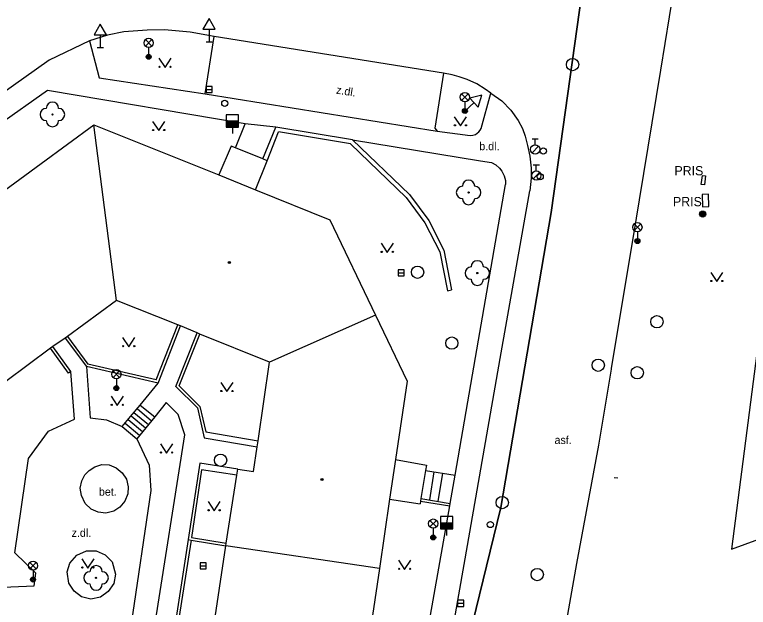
# Model space of a CAD drawing. Extents: x -598233 to -596890, y -1157848 to -1156431.
# Drawn here: x -598059.8 to -598000.2, y -1156931 to -1156882.8 of the extents above; entities that cross this region are included whole.
import ezdxf

# ---------------------------------------------------------------- set-up
doc = ezdxf.new("R2010")
doc.units = 0
for name, color, linetype in [('Level 10', 7, 'Continuous'), ('Level 11', 7, 'Continuous'), ('Level 14', 7, 'Continuous'), ('Level 15', 7, 'Continuous'), ('Level 22', 7, 'Continuous'), ('Level 24', 7, 'Continuous'), ('Level 25', 7, 'Continuous'), ('Level 27', 7, 'Continuous'), ('Level 28', 7, 'Continuous'), ('Level 33', 7, 'Continuous'), ('Level 34', 7, 'Continuous'), ('Level 36', 7, 'Continuous'), ('Level 39', 7, 'Continuous'), ('Level 40', 7, 'Continuous'), ('Level 41', 7, 'Continuous'), ('Level 5', 7, 'Continuous'), ('Vrstva 54', 7, 'Continuous'), ('Vrstva 60', 7, 'Continuous')]:
    doc.layers.add(name, color=color, linetype=linetype)

msp = doc.modelspace()

# ---------------------------------------------------------------- linework, layer by layer
at = {"layer": 'Level 10'}
for points in [[(-598001.88, -1156855.35), (-598002.64, -1156859.75), (-598004.9, -1156872.1599), (-598007.36, -1156887.33), (-598009.1, -1156897.88), (-598009.35, -1156899.37), (-598011.37, -1156911.57), (-598011.38, -1156911.61), (-598012.4099, -1156917.79), (-598014.19, -1156927.4), (-598015.71, -1156935.99)], [(-598049.05, -1156884.08), (-598050.951, -1156884.217), (-598052.261, -1156884.496), (-598053.74, -1156884.9699)], [(-598043.62, -1156884.61), (-598045.57, -1156884.26), (-598047.63, -1156884.07), (-598049.05, -1156884.08)], [(-598053.74, -1156884.9699), (-598057.01, -1156886.53)], [(-598024.98, -1156887.59), (-598043.62, -1156884.61)], [(-598057.01, -1156886.53), (-598090.12, -1156910.03)], [(-598023.06, -1156888.11), (-598023.7199, -1156887.87), (-598024.28, -1156887.73), (-598024.98, -1156887.59)], [(-598021.13, -1156889.2), (-598021.61, -1156888.87), (-598022.29, -1156888.46), (-598023.06, -1156888.11)], [(-598021.13, -1156889.2), (-598020.26, -1156889.84), (-598019.51, -1156890.59), (-598018.92, -1156891.43)], [(-598018.92, -1156891.43), (-598018.58, -1156892.07), (-598018.35, -1156892.71), (-598018.1599, -1156893.45)], [(-598018.1599, -1156893.45), (-598017.98, -1156894.32), (-598017.88, -1156895.31), (-598017.87, -1156896.1), (-598017.9699, -1156897.15)], [(-598026.3, -1156944.59), (-598023.04, -1156925.95), (-598020.38, -1156910.77), (-598017.9699, -1156897.15)]]:
    msp.add_lwpolyline(points, dxfattribs=at)
at = {"layer": 'Level 11'}
for points in [[(-598053.74, -1156884.9699), (-598052.94, -1156887.95)], [(-598044.33, -1156889.25), (-598043.62, -1156884.61)], [(-598052.94, -1156887.95), (-598044.33, -1156889.25)], [(-598024.98, -1156887.59), (-598025.69, -1156892.05), (-598025.5, -1156892.3)], [(-598057.15, -1156889), (-598065.12, -1156894.61)], [(-598041.09, -1156891.71), (-598057.15, -1156889)], [(-598025.5, -1156892.3), (-598022.83, -1156892.64), (-598022.6, -1156892.62), (-598022.4, -1156892.56), (-598022.25, -1156892.4699), (-598022.12, -1156892.36), (-598022, -1156892.2199), (-598021.93, -1156892.07), (-598021.13, -1156889.2)], [(-598044.33, -1156889.25), (-598025.5, -1156892.3)], [(-598041.88, -1156893.65), (-598041.09, -1156891.71)], [(-598038.61, -1156891.9699), (-598041.09, -1156891.71)], [(-598039.6599, -1156894.55), (-598038.61, -1156891.9699)], [(-598032.37, -1156892.99), (-598038.61, -1156891.9699)], [(-598039.3, -1156894.7), (-598038.38, -1156892.36)], [(-598032.53, -1156893.32), (-598038.38, -1156892.36)], [(-598032.53, -1156893.32), (-598028.03, -1156897.67)], [(-598032.37, -1156892.99), (-598021.99, -1156894.7), (-598021.08, -1156894.85)], [(-598032.37, -1156892.99), (-598027.76, -1156897.44)], [(-598042.24, -1156893.5), (-598043.24, -1156895.83)], [(-598041.88, -1156893.65), (-598042.24, -1156893.5)], [(-598039.6599, -1156894.55), (-598041.88, -1156893.65)], [(-598039.3, -1156894.7), (-598039.6599, -1156894.55)], [(-598040.24, -1156897.07), (-598039.3, -1156894.7)], [(-598021.08, -1156894.85), (-598020.75, -1156895.04), (-598020.43, -1156895.3), (-598020.24, -1156895.55), (-598020.05, -1156895.9099), (-598019.95, -1156896.3), (-598019.94, -1156896.63)], [(-598024.05, -1156920.24), (-598022.39, -1156910.68), (-598019.94, -1156896.63)], [(-598027.76, -1156897.44), (-598026.19, -1156899.56)], [(-598028.03, -1156897.67), (-598026.49, -1156899.75)], [(-598026.49, -1156899.75), (-598025.28, -1156902.09)], [(-598026.19, -1156899.56), (-598024.95, -1156901.9699)], [(-598025.28, -1156902.09), (-598024.67, -1156905.25)], [(-598024.95, -1156901.9699), (-598024.33, -1156905.18)], [(-598024.67, -1156905.25), (-598024.33, -1156905.18)], [(-598048.31, -1156912.49), (-598046.55, -1156908.02)], [(-598048.17, -1156912.75), (-598046.34, -1156908.1)], [(-598046.71, -1156913.02), (-598045, -1156908.68)], [(-598046.45, -1156912.9699), (-598044.78, -1156908.77)], [(-598055.7, -1156909.1), (-598053.99, -1156911.4099)], [(-598055.52, -1156908.9699), (-598053.86, -1156911.21)], [(-598055.43, -1156911.95), (-598056.9, -1156909.9099)], [(-598055.25, -1156911.82), (-598056.7199, -1156909.78)], [(-598048.31, -1156912.49), (-598053.86, -1156911.21)], [(-598055.25, -1156911.82), (-598055.43, -1156911.95)], [(-598054.94, -1156915.68), (-598055.25, -1156911.82)], [(-598053.99, -1156911.4099), (-598053.67, -1156915.58)], [(-598048.17, -1156912.75), (-598053.99, -1156911.4099)], [(-598049.63, -1156914.54), (-598048.17, -1156912.75)], [(-598046.71, -1156913.02), (-598044.9699, -1156914.76)], [(-598046.45, -1156912.9699), (-598044.77, -1156914.65)], [(-598050.4, -1156915.4699), (-598049.63, -1156914.54)], [(-598049.87, -1156914.83), (-598048.7, -1156915.81)], [(-598049.63, -1156914.54), (-598048.44, -1156915.49)], [(-598047.5, -1156914.34), (-598048.44, -1156915.49)], [(-598046.52, -1156915.31), (-598047.5, -1156914.34)], [(-598044.9699, -1156914.76), (-598044.4099, -1156917.19)], [(-598044.77, -1156914.65), (-598044.3, -1156916.7)], [(-598050.36, -1156915.42), (-598049.19, -1156916.4)], [(-598050.12, -1156915.13), (-598048.94, -1156916.11)], [(-598045.99, -1156916.95), (-598046.52, -1156915.31)], [(-598057.05, -1156916.6599), (-598054.94, -1156915.68)], [(-598053.67, -1156915.58), (-598052.35, -1156915.74)], [(-598052.35, -1156915.74), (-598051.07, -1156916.28)], [(-598051.07, -1156916.28), (-598050.4, -1156915.4699)], [(-598050.84, -1156916), (-598049.67, -1156916.99)], [(-598050.6, -1156915.71), (-598049.43, -1156916.69)], [(-598048.44, -1156915.49), (-598049.9, -1156917.27)], [(-598051.07, -1156916.28), (-598049.9, -1156917.27)], [(-598058.68, -1156918.88), (-598057.05, -1156916.6599)], [(-598048.46, -1156932.61), (-598045.99, -1156916.95)], [(-598044.4099, -1156917.19), (-598040.12, -1156917.93)], [(-598044.3, -1156916.7), (-598040.05, -1156917.44)], [(-598049.9, -1156917.27), (-598048.9, -1156919.42)], [(-598059.8, -1156926.55), (-598058.68, -1156918.88)], [(-598028.88, -1156918.96), (-598026.38, -1156919.4099)], [(-598053.3, -1156919.55), (-598052.7199, -1156919.37), (-598052.13, -1156919.39), (-598051.56, -1156919.63), (-598051.07, -1156920.04), (-598050.74, -1156920.57), (-598050.59, -1156921.18), (-598050.63, -1156921.76), (-598050.86, -1156922.35), (-598051.26, -1156922.82), (-598051.77, -1156923.1599), (-598052.4, -1156923.32), (-598053.04, -1156923.25), (-598053.61, -1156922.98), (-598054.09, -1156922.52), (-598054.39, -1156921.89), (-598054.48, -1156921.3), (-598054.35, -1156920.68), (-598054.1, -1156920.2), (-598053.77, -1156919.84), (-598053.3, -1156919.55)], [(-598048.9, -1156919.42), (-598048.75, -1156921.4699)], [(-598044.77, -1156919.26), (-598045.71, -1156925.4699)], [(-598041.68, -1156919.74), (-598044.77, -1156919.26)], [(-598026.38, -1156919.4099), (-598026.45, -1156919.85)], [(-598044.63, -1156919.79), (-598045.46, -1156925.29)], [(-598041.76, -1156920.23), (-598044.63, -1156919.79)], [(-598026.45, -1156919.85), (-598026.82, -1156922.13)], [(-598026.45, -1156919.85), (-598024.05, -1156920.24)], [(-598025.76, -1156919.96), (-598026.13, -1156922.24)], [(-598025.07, -1156920.07), (-598025.44, -1156922.36)], [(-598024.45, -1156922.52), (-598024.05, -1156920.24)], [(-598048.75, -1156921.4699), (-598050.34, -1156932.31)], [(-598029.36, -1156922.18), (-598026.89, -1156922.55)], [(-598026.85, -1156922.33), (-598026.89, -1156922.55)], [(-598026.82, -1156922.13), (-598026.85, -1156922.33)], [(-598026.85, -1156922.33), (-598024.48, -1156922.7199)], [(-598026.82, -1156922.13), (-598024.45, -1156922.52)], [(-598024.48, -1156922.7199), (-598024.45, -1156922.52)], [(-598024.99, -1156925.65), (-598024.48, -1156922.7199)], [(-598001.6, -1156926.23), (-597995.24, -1156923.9)], [(-598045.71, -1156925.4699), (-598046.86, -1156932.85)], [(-598045.49, -1156925.51), (-598046.56, -1156932.39)], [(-598045.71, -1156925.4699), (-598045.49, -1156925.51)], [(-598045.49, -1156925.51), (-598042.6599, -1156925.9699)], [(-598045.46, -1156925.29), (-598042.63, -1156925.75)], [(-598026.49, -1156934.2), (-598024.99, -1156925.65)], [(-598058.08, -1156928.19), (-598059.8, -1156926.55)], [(-598055.33, -1156927.37), (-598054.77, -1156926.74), (-598053.99, -1156926.37), (-598053.18, -1156926.39), (-598052.45, -1156926.7), (-598051.9, -1156927.26), (-598051.62, -1156928.26), (-598051.77, -1156929.03), (-598052.21, -1156929.68), (-598052.84, -1156930.13), (-598053.62, -1156930.29), (-598054.37, -1156930.11), (-598054.98, -1156929.64), (-598055.4099, -1156929.01), (-598055.55, -1156928.08), (-598055.33, -1156927.37)], [(-598058.2199, -1156929.23), (-598058.08, -1156928.19)], [(-598066.4699, -1156929.56), (-598058.2199, -1156929.23)]]:
    msp.add_lwpolyline(points, dxfattribs=at)
at = {"layer": 'Level 14'}
msp.add_lwpolyline([(-597999.04, -1156906.35), (-598001.6, -1156926.23)], dxfattribs=at)
at = {"layer": 'Level 15'}
msp.add_lwpolyline([(-598011.12, -1156920.42), (-598010.83, -1156920.46)], dxfattribs=at)
at = {"layer": 'Level 22'}
for centre in [(-598056.74, -1156890.94), (-598022.95, -1156897.27), (-598022.24, -1156903.82), (-598053.2, -1156928.57)]:
    msp.add_circle(centre, 0.05, dxfattribs=at)
for centre, start, end in [((-598056.74, -1156890.44), 0, 180), ((-598057.24, -1156890.94), 90, 270), ((-598056.24, -1156890.94), 270, 90), ((-598056.74, -1156891.44), 180, 0), ((-598022.95, -1156896.77), 0, 180), ((-598023.45, -1156897.27), 90, 270), ((-598022.45, -1156897.27), 270, 90), ((-598022.95, -1156897.77), 180, 0), ((-598022.24, -1156903.32), 0, 180), ((-598022.74, -1156903.82), 90, 270), ((-598021.74, -1156903.82), 270, 90), ((-598022.24, -1156904.32), 180, 0), ((-598053.2, -1156928.07), 0, 180), ((-598053.7, -1156928.57), 90, 270), ((-598052.7, -1156928.57), 270, 90), ((-598053.2, -1156929.07), 180, 0)]:
    msp.add_arc(centre, 0.5, start, end, dxfattribs=at)
at = {"layer": 'Level 24'}
for points in [[(-598004.05, -1156896.63), (-598004.01, -1156896.27)], [(-598004.01, -1156896.27), (-598003.95, -1156895.89)], [(-598003.95, -1156895.89), (-598003.7, -1156895.92)], [(-598003.7, -1156895.92), (-598003.8, -1156896.66)], [(-598003.8, -1156896.66), (-598004.05, -1156896.63)]]:
    msp.add_lwpolyline(points, dxfattribs=at)
msp.add_lwpolyline([(-598003.4415, -1156898.4203), (-598003.4788, -1156897.421), (-598003.9785, -1156897.4397), (-598003.9412, -1156898.439)], close=True, dxfattribs=at)
at = {"layer": 'Level 25'}
for radius in [0.25, 0.2, 0.15, 0.1, 0.05]:
    msp.add_circle((-598003.94, -1156899.03), radius, dxfattribs=at)
at = {"layer": 'Level 27'}
for p, q in [((-598044.27, -1156888.9099), (-598043.77, -1156888.9099)), ((-598028.68, -1156903.8), (-598028.18, -1156903.8)), ((-598044.76, -1156927.59), (-598044.26, -1156927.59)), ((-598023.84, -1156930.64), (-598023.34, -1156930.64))]:
    msp.add_line(p, q, dxfattribs=at)
for points in [[(-598044.27, -1156889.1599), (-598043.77, -1156889.1599), (-598043.77, -1156888.6599), (-598044.27, -1156888.6599)], [(-598028.68, -1156904.05), (-598028.18, -1156904.05), (-598028.18, -1156903.55), (-598028.68, -1156903.55)], [(-598044.76, -1156927.84), (-598044.26, -1156927.84), (-598044.26, -1156927.34), (-598044.76, -1156927.34)], [(-598023.84, -1156930.89), (-598023.34, -1156930.89), (-598023.34, -1156930.39), (-598023.84, -1156930.39)]]:
    msp.add_lwpolyline(points, close=True, dxfattribs=at)
for centre in [(-598014.51, -1156886.89), (-598027.09, -1156903.75), (-598007.65, -1156907.77), (-598024.31, -1156909.51), (-598012.42, -1156911.3), (-598009.25, -1156911.9099), (-598043.09, -1156919.02), (-598020.2199, -1156922.46), (-598017.37, -1156928.3)]:
    msp.add_circle(centre, 0.5, dxfattribs=at)
at = {"layer": 'Level 28'}
for p, q in [((-598042.63, -1156891.46), (-598041.63, -1156891.46)), ((-598042.63, -1156891.51), (-598041.63, -1156891.51)), ((-598042.63, -1156891.56), (-598041.63, -1156891.56)), ((-598042.63, -1156891.61), (-598041.63, -1156891.61)), ((-598042.63, -1156891.66), (-598041.63, -1156891.66)), ((-598042.63, -1156891.71), (-598041.63, -1156891.71)), ((-598042.63, -1156891.76), (-598041.63, -1156891.76)), ((-598042.63, -1156891.81), (-598041.63, -1156891.81)), ((-598042.63, -1156891.86), (-598041.63, -1156891.86)), ((-598042.63, -1156891.91), (-598041.63, -1156891.91)), ((-598042.13, -1156891.96), (-598042.13, -1156892.49)), ((-598017.79, -1156892.905), (-598017.29, -1156892.905)), ((-598017.54, -1156893.405), (-598017.54, -1156892.905)), ((-598017.798, -1156894.052), (-598017.268, -1156893.522)), ((-598017.7, -1156895.025), (-598017.2, -1156895.025)), ((-598017.45, -1156895.525), (-598017.45, -1156895.025)), ((-598017.708, -1156896.172), (-598017.178, -1156895.642)), ((-598025.23, -1156924.1), (-598024.23, -1156924.1)), ((-598025.23, -1156924.15), (-598024.23, -1156924.15)), ((-598025.23, -1156924.2), (-598024.23, -1156924.2)), ((-598025.23, -1156924.25), (-598024.23, -1156924.25)), ((-598025.23, -1156924.3), (-598024.23, -1156924.3)), ((-598025.23, -1156924.35), (-598024.23, -1156924.35)), ((-598025.23, -1156924.4), (-598024.23, -1156924.4)), ((-598025.23, -1156924.45), (-598024.23, -1156924.45)), ((-598025.23, -1156924.5), (-598024.23, -1156924.5)), ((-598025.23, -1156924.55), (-598024.23, -1156924.55)), ((-598024.73, -1156924.6), (-598024.73, -1156925.13))]:
    msp.add_line(p, q, dxfattribs=at)
for points in [[(-598042.63, -1156891.96), (-598041.63, -1156891.96), (-598041.63, -1156890.96), (-598042.63, -1156890.96)], [(-598025.23, -1156924.6), (-598024.23, -1156924.6), (-598024.23, -1156923.6), (-598025.23, -1156923.6)]]:
    msp.add_lwpolyline(points, close=True, dxfattribs=at)
for centre, radius in [((-598042.75, -1156890.03), 0.25), ((-598017.54, -1156893.78), 0.375), ((-598016.88, -1156893.9099), 0.25), ((-598017.45, -1156895.9), 0.375), ((-598017.13, -1156895.99), 0.25), ((-598021.18, -1156924.24), 0.25)]:
    msp.add_circle(centre, radius, dxfattribs=at)
at = {"layer": 'Level 33'}
for p, q in [((-598049.195, -1156885.39), (-598048.665, -1156884.86)), ((-598049.195, -1156884.86), (-598048.665, -1156885.39)), ((-598048.93, -1156885.5), (-598048.93, -1156886.25)), ((-598023.515, -1156889.7999), (-598022.985, -1156889.2699)), ((-598023.515, -1156889.2699), (-598022.985, -1156889.7999)), ((-598023.25, -1156889.9099), (-598023.25, -1156890.6599)), ((-598009.505, -1156900.3599), (-598008.975, -1156899.8299)), ((-598009.505, -1156899.8299), (-598008.975, -1156900.3599)), ((-598009.24, -1156900.4699), (-598009.24, -1156901.2199)), ((-598051.815, -1156912.2999), (-598051.285, -1156911.7699)), ((-598051.815, -1156911.7699), (-598051.285, -1156912.2999)), ((-598051.55, -1156912.4099), (-598051.55, -1156913.1599)), ((-598026.085, -1156924.43), (-598025.555, -1156923.9)), ((-598026.085, -1156923.9), (-598025.555, -1156924.43)), ((-598025.82, -1156924.54), (-598025.82, -1156925.29)), ((-598058.585, -1156927.85), (-598058.055, -1156927.32)), ((-598058.585, -1156927.32), (-598058.055, -1156927.85)), ((-598058.32, -1156927.96), (-598058.32, -1156928.71))]:
    msp.add_line(p, q, dxfattribs=at)
for centre, radius in [((-598048.93, -1156885.125), 0.375), ((-598048.93, -1156886.25), 0.2), ((-598048.93, -1156886.25), 0.1445), ((-598048.93, -1156886.25), 0.0876), ((-598023.25, -1156889.5349), 0.375), ((-598023.25, -1156890.6599), 0.2), ((-598023.25, -1156890.6599), 0.1445), ((-598023.25, -1156890.6599), 0.0876), ((-598009.24, -1156900.0949), 0.375), ((-598009.24, -1156901.2199), 0.2), ((-598009.24, -1156901.2199), 0.1445), ((-598009.24, -1156901.2199), 0.0876), ((-598051.55, -1156912.0349), 0.375), ((-598051.55, -1156913.1599), 0.2), ((-598051.55, -1156913.1599), 0.1445), ((-598051.55, -1156913.1599), 0.0876), ((-598025.82, -1156924.165), 0.375), ((-598025.82, -1156925.29), 0.2), ((-598025.82, -1156925.29), 0.1445), ((-598025.82, -1156925.29), 0.0876), ((-598058.32, -1156927.585), 0.375), ((-598058.32, -1156928.71), 0.2), ((-598058.32, -1156928.71), 0.1445), ((-598058.32, -1156928.71), 0.0876)]:
    msp.add_circle(centre, radius, dxfattribs=at)
at = {"layer": 'Level 34'}
for p, q in [((-598044.02, -1156884.012), (-598044.02, -1156885.03)), ((-598052.86, -1156884.482), (-598052.86, -1156885.5)), ((-598044.27, -1156885.03), (-598043.77, -1156885.03)), ((-598053.11, -1156885.5), (-598052.61, -1156885.5)), ((-598022.5013, -1156889.9702), (-598023.25, -1156890.6599)), ((-598023.4194, -1156890.476), (-598023.0806, -1156890.8438))]:
    msp.add_line(p, q, dxfattribs=at)
for points in [[(-598044.52, -1156884.012), (-598043.52, -1156884.012), (-598044.02, -1156883.146)], [(-598053.36, -1156884.482), (-598052.36, -1156884.482), (-598052.86, -1156883.616)], [(-598022.84, -1156889.6024), (-598022.1625, -1156890.3379), (-598021.8643, -1156889.3835)]]:
    msp.add_lwpolyline(points, close=True, dxfattribs=at)
at = {"layer": 'Level 36'}
for points in [[(-598048.1, -1156886.37), (-598047.6, -1156887.12), (-598047.1, -1156886.37)], [(-598048.61, -1156891.5), (-598048.11, -1156892.25), (-598047.61, -1156891.5)], [(-598024.11, -1156891.12), (-598023.61, -1156891.87), (-598023.11, -1156891.12)], [(-598030.05, -1156901.4), (-598029.55, -1156902.15), (-598029.05, -1156901.4)], [(-598003.29, -1156903.76), (-598002.79, -1156904.51), (-598002.29, -1156903.76)], [(-598051.05, -1156909.06), (-598050.55, -1156909.81), (-598050.05, -1156909.06)], [(-598043.07, -1156912.7), (-598042.57, -1156913.45), (-598042.07, -1156912.7)], [(-598051.98, -1156913.82), (-598051.48, -1156914.57), (-598050.98, -1156913.82)], [(-598047.9699, -1156917.69), (-598047.4699, -1156918.44), (-598046.9699, -1156917.69)], [(-598044.11, -1156922.38), (-598043.61, -1156923.13), (-598043.11, -1156922.38)], [(-598054.36, -1156927.03), (-598053.86, -1156927.78), (-598053.36, -1156927.03)], [(-598028.64, -1156927.14), (-598028.14, -1156927.89), (-598027.64, -1156927.14)]]:
    msp.add_lwpolyline(points, dxfattribs=at)
for centre in [(-598048.0502, -1156887.0698), (-598047.1508, -1156887.0698), (-598048.5602, -1156892.1998), (-598047.6608, -1156892.1998), (-598024.0602, -1156891.8198), (-598023.1608, -1156891.8198), (-598030.0002, -1156902.0998), (-598029.1008, -1156902.0998), (-598003.2402, -1156904.4598), (-598002.3408, -1156904.4598), (-598051.0002, -1156909.7598), (-598050.1008, -1156909.7598), (-598043.0202, -1156913.3998), (-598042.1208, -1156913.3998), (-598051.9302, -1156914.5198), (-598051.0308, -1156914.5198), (-598047.9201, -1156918.3898), (-598047.0207, -1156918.3898), (-598044.0602, -1156923.0798), (-598043.1608, -1156923.0798), (-598054.3102, -1156927.7298), (-598053.4108, -1156927.7298), (-598028.5902, -1156927.8398), (-598027.6908, -1156927.8398)]:
    msp.add_circle(centre, 0.05, dxfattribs=at)
at = {"layer": 'Level 39'}
for centre, radius in [((-598042.37, -1156902.96), 0.09), ((-598042.37, -1156902.96), 0.0398), ((-598034.86, -1156920.58), 0.09), ((-598034.86, -1156920.58), 0.0398)]:
    msp.add_circle(centre, radius, dxfattribs=at)
at = {"layer": 'Level 5'}
for points in [[(-598061.96, -1156898.06), (-598053.39, -1156891.79)], [(-598053.39, -1156891.79), (-598043.24, -1156895.83)], [(-598051.54, -1156906.05), (-598053.39, -1156891.79)], [(-598043.24, -1156895.83), (-598040.24, -1156897.07)], [(-598040.24, -1156897.07), (-598034.21, -1156899.49)], [(-598034.21, -1156899.49), (-598030.5, -1156907.24)], [(-598051.54, -1156906.05), (-598055.52, -1156908.9699)], [(-598046.55, -1156908.02), (-598051.54, -1156906.05)], [(-598030.5, -1156907.24), (-598039.12, -1156911.06)], [(-598030.5, -1156907.24), (-598027.93, -1156912.6)], [(-598046.34, -1156908.1), (-598046.55, -1156908.02)], [(-598045, -1156908.68), (-598046.34, -1156908.1)], [(-598044.78, -1156908.77), (-598045, -1156908.68)], [(-598039.12, -1156911.06), (-598044.78, -1156908.77)], [(-598055.7, -1156909.1), (-598056.7199, -1156909.78)], [(-598055.52, -1156908.9699), (-598055.7, -1156909.1)], [(-598056.9, -1156909.9099), (-598062.37, -1156913.9699)], [(-598056.7199, -1156909.78), (-598056.9, -1156909.9099)], [(-598040.05, -1156917.44), (-598039.12, -1156911.06)], [(-598027.93, -1156912.6), (-598028.88, -1156918.96)], [(-598040.12, -1156917.93), (-598040.05, -1156917.44)], [(-598040.4099, -1156919.93), (-598040.12, -1156917.93)], [(-598028.88, -1156918.96), (-598029.36, -1156922.18)], [(-598041.76, -1156920.23), (-598041.68, -1156919.74)], [(-598041.68, -1156919.74), (-598040.4099, -1156919.93)], [(-598042.63, -1156925.75), (-598041.76, -1156920.23)], [(-598029.36, -1156922.18), (-598030.19, -1156927.82)], [(-598043.7, -1156932.85), (-598042.6599, -1156925.9699)], [(-598042.6599, -1156925.9699), (-598042.63, -1156925.75)], [(-598030.19, -1156927.82), (-598042.6599, -1156925.9699)], [(-598030.19, -1156927.82), (-598031.21, -1156934.7199)]]:
    msp.add_lwpolyline(points, dxfattribs=at)
at = {"layer": 'Vrstva 54'}
for p, q in [((-598013.76, -1156881.08), (-598016.24, -1156898.9)), ((-598016.24, -1156898.9), (-598020.33, -1156922.86)), ((-598020.33, -1156922.86), (-598025.81, -1156945.25))]:
    msp.add_line(p, q, dxfattribs=at)
at = {"layer": 'Vrstva 60'}
for points in [[(-598008.9, -1156844.6), (-598012.47, -1156871.86), (-598013.25, -1156877.47), (-598013.76, -1156881.08), (-598016.24, -1156898.9), (-598020.33, -1156922.86), (-598025.81, -1156945.25), (-598028.04, -1156961.98), (-598027.9, -1156966.54), (-598027.67, -1156974.53), (-598026.95, -1156998.63)], [(-598026.95, -1156998.63), (-598027.67, -1156974.53), (-598027.9, -1156966.54), (-598028.04, -1156961.98), (-598025.81, -1156945.25), (-598020.33, -1156922.86), (-598016.24, -1156898.9), (-598013.76, -1156881.08), (-598013.25, -1156877.47), (-598012.47, -1156871.86), (-598008.9, -1156844.6)]]:
    msp.add_lwpolyline(points, dxfattribs=at)

# ---------------------------------------------------------------- texts
at = {"layer": 'Level 40'}
msp.add_text('z.dl.', height=0.65, rotation=351, dxfattribs=at).set_placement((-598033.74, -1156889.24))
for s, p in [('b.dl.', (-598022.08, -1156893.84)), ('asf.', (-598015.9699, -1156917.7)), ('bet.', (-598052.9699, -1156921.9)), ('z.dl.', (-598055.19, -1156925.24))]:
    msp.add_text(s, height=0.65, dxfattribs=at).set_placement(p)
at = {"layer": 'Level 41'}
for p in [(-598006.23, -1156895.88), (-598006.35, -1156898.39)]:
    msp.add_text('PRIS', height=0.75, dxfattribs=at).set_placement(p)

doc.saveas('drawing.dxf')
